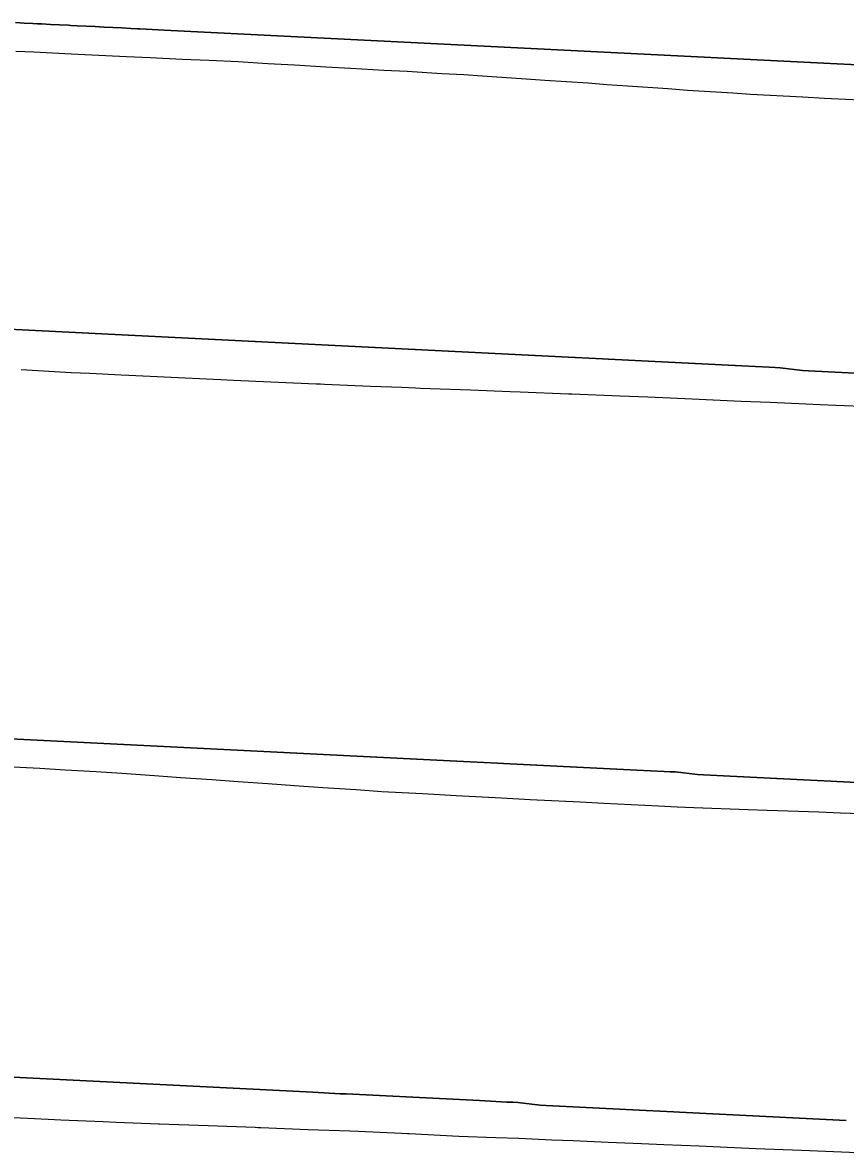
# Model space of a CAD drawing. Extents: x -70 to 701944, y -4 to 666871.
# Drawn here: x 696589 to 696836, y 666520.9 to 666859.8 of the extents above; entities that cross this region are included whole.
import ezdxf

# ---------------------------------------------------------------- set-up
doc = ezdxf.new("R2010")
doc.units = 0
for name, color, linetype in [('R_Fin Surface', 7, 'Continuous'), ('R_No Plot', 7, 'Continuous'), ('T_Notes', 7, 'Continuous')]:
    doc.layers.add(name, color=color, linetype=linetype)

msp = doc.modelspace()

# ---------------------------------------------------------------- linework, layer by layer
at = {"layer": 'R_Fin Surface'}
for points in [[(696586.91, 666859.85), (696589.53, 666859.71), (696592.16, 666859.58), (696593.54, 666859.51), (696594.81, 666859.45), (696597.45, 666859.32), (696600.11, 666859.19), (696602.77, 666859.05), (696603.54, 666859.01), (696605.43, 666858.92), (696608.1, 666858.79), (696610.77, 666858.65), (696613.45, 666858.52), (696613.54, 666858.51), (696616.13, 666858.38), (696618.81, 666858.25), (696621.49, 666858.12), (696623.54, 666858.01), (696624.18, 666857.98), (696633.54, 666857.51), (696643.54, 666857.01), (696653.54, 666856.51), (696663.54, 666856.01), (696673.54, 666855.51), (696683.54, 666855.01), (696693.54, 666854.51), (696703.54, 666854.01), (696713.54, 666853.51), (696723.54, 666853.01), (696733.54, 666852.51), (696743.54, 666852.01), (696753.54, 666851.51), (696763.54, 666851.01), (696773.54, 666850.51), (696783.54, 666850.01), (696793.54, 666849.51), (696803.54, 666849.01), (696813.54, 666848.51), (696823.54, 666848.01), (696833.54, 666847.51), (696841.73, 666847.1)], [(696584.87, 666767.83), (696594.87, 666767.33), (696604.87, 666766.83), (696614.87, 666766.33), (696624.87, 666765.83), (696634.87, 666765.33), (696644.87, 666764.83), (696654.87, 666764.33), (696664.87, 666763.83), (696674.87, 666763.33), (696684.87, 666762.83), (696694.87, 666762.33), (696704.87, 666761.83), (696714.87, 666761.33), (696724.87, 666760.83), (696734.87, 666760.33), (696744.87, 666759.83), (696754.87, 666759.33), (696763.06, 666758.92), (696764.87, 666758.83), (696774.87, 666758.33), (696784.87, 666757.83), (696794.87, 666757.33), (696804.87, 666756.83), (696813.06, 666756.42), (696814.87, 666756.33), (696816.39, 666756.27), (696823.06, 666755.47), (696824.87, 666755.38), (696834.87, 666754.88), (696844.87, 666754.38)], [(696583.39, 666645.08), (696593.39, 666644.58), (696603.39, 666644.08), (696613.39, 666643.58), (696623.39, 666643.08), (696633.39, 666642.58), (696643.39, 666642.08), (696653.39, 666641.58), (696663.39, 666641.08), (696673.39, 666640.58), (696683.39, 666640.08), (696693.39, 666639.58), (696703.39, 666639.08), (696713.39, 666638.58), (696723.39, 666638.08), (696731.58, 666637.67), (696733.39, 666637.58), (696743.39, 666637.08), (696753.39, 666636.58), (696763.39, 666636.08), (696773.39, 666635.58), (696781.58, 666635.17), (696783.39, 666635.08), (696784.92, 666635.02), (696791.58, 666634.22), (696793.39, 666634.13), (696803.39, 666633.63), (696813.39, 666633.13), (696823.39, 666632.63), (696831.58, 666632.22), (696833.39, 666632.13), (696843.39, 666631.63)], [(696586.19, 666543.38), (696596.19, 666542.88), (696606.19, 666542.38), (696616.19, 666541.88), (696626.19, 666541.38), (696636.19, 666540.88), (696646.19, 666540.38), (696656.19, 666539.88), (696666.19, 666539.38), (696676.19, 666538.88), (696684.38, 666538.47), (696686.19, 666538.38), (696696.19, 666537.88), (696706.19, 666537.38), (696716.19, 666536.88), (696726.19, 666536.38), (696734.38, 666535.97), (696736.19, 666535.88), (696737.71, 666535.81), (696744.38, 666535.02), (696746.19, 666534.93), (696756.19, 666534.43), (696766.19, 666533.93), (696776.19, 666533.43), (696784.38, 666533.02), (696786.19, 666532.93), (696796.19, 666532.43), (696806.19, 666531.93), (696816.19, 666531.43), (696826.19, 666530.93), (696836.19, 666530.43)]]:
    msp.add_lwpolyline(points, dxfattribs=at)
at = {"layer": 'R_No Plot'}
for points in [[(696587, 666851.3), (696592.42, 666851.06), (696603.61, 666850.51), (696609.77, 666850.22), (696620.27, 666849.71), (696627.29, 666849.39), (696636.97, 666848.92), (696645.05, 666848.55), (696653.74, 666848.13), (696662.6, 666847.56), (696670.62, 666847.18), (696680.05, 666846.58), (696687.54, 666846.22), (696697.45, 666845.58), (696704.49, 666845.24), (696714.83, 666844.57), (696721.46, 666844.24), (696727, 666843.83), (696740.2, 666842.98), (696745.75, 666842.56), (696758.77, 666841.73), (696764.33, 666841.3), (696770.54, 666840.83), (696782.69, 666840.05), (696788.56, 666839.62), (696802.16, 666838.76), (696807.5, 666838.38), (696823.2, 666837.58), (696829.68, 666837.2), (696846.75, 666836.35)], [(696588.61, 666755.75), (696598.59, 666755.19), (696603.59, 666754.9), (696603.59, 666754.9), (696609.22, 666754.62), (696618.58, 666754.15), (696620.9, 666754.03), (696633.59, 666753.42), (696633.59, 666753.42), (696646.29, 666752.84), (696648.53, 666752.73), (696648.53, 666752.73), (696652.33, 666752.57), (696663.5, 666752.07), (696677.11, 666751.48), (696678.49, 666751.42), (696679.69, 666751.37), (696693.47, 666750.79), (696702.87, 666750.41), (696706.91, 666750.24), (696708.46, 666750.18), (696711.35, 666750.08), (696723.42, 666749.64), (696735.4, 666749.18), (696738.41, 666749.06), (696752.85, 666748.5), (696753.4, 666748.48), (696753.91, 666748.46), (696768.38, 666747.89), (696776.67, 666747.52), (696783.37, 666747.22), (696783.37, 666747.22), (696790.03, 666746.93), (696798.38, 666746.56), (696804.68, 666746.3), (696813.43, 666745.92), (696824.06, 666745.45), (696828.42, 666745.27), (696828.42, 666745.27), (696833.14, 666745.06), (696843.38, 666744.62)], [(696584.33, 666636.61), (696594.18, 666636.13), (696601.8, 666635.64), (696611.08, 666635.18), (696618.83, 666634.6), (696628.62, 666633.97), (696636.47, 666633.38), (696645.84, 666632.78), (696653.78, 666632.17), (696662.64, 666631.49), (696670.68, 666630.98), (696679.16, 666630.36), (696689.1, 666629.73), (696696.9, 666629.17), (696709.08, 666628.56), (696719.21, 666627.96), (696732.81, 666627.28), (696741.41, 666626.78), (696756.39, 666626.04), (696763.51, 666625.63), (696779.84, 666624.83), (696785.51, 666624.5), (696790.51, 666624.29), (696806.8, 666623.76), (696812.52, 666623.51), (696828.05, 666623), (696834.46, 666622.72), (696849.27, 666622.23)], [(696584.3, 666531.39), (696596.71, 666530.84), (696600.54, 666530.67), (696613.24, 666530.08), (696617.1, 666529.93), (696629.8, 666529.41), (696630.15, 666529.39), (696644.75, 666528.91), (696658.84, 666528.41), (696659.74, 666528.37), (696660.55, 666528.34), (696674.72, 666527.77), (696674.72, 666527.77), (696687.21, 666527.29), (696689.71, 666527.19), (696689.71, 666527.19), (696702.89, 666526.6), (696704.59, 666526.52), (696705.02, 666526.5), (696719.98, 666525.76), (696731.08, 666525.35), (696737.94, 666525.08), (696747.85, 666524.64), (696754.3, 666524.38), (696764.75, 666523.94), (696774.76, 666523.52), (696781.53, 666523.25), (696792.1, 666522.83), (696798.38, 666522.54), (696809.1, 666522.07), (696822.79, 666521.54), (696825.22, 666521.43), (696839.57, 666520.85)]]:
    msp.add_lwpolyline(points, dxfattribs=at)
at = {"layer": 'T_Notes'}
for points in [[(696841.73, 666847.1), (696833.54, 666847.51), (696823.54, 666848.01), (696813.54, 666848.51), (696803.54, 666849.01), (696793.54, 666849.51), (696783.54, 666850.01), (696773.54, 666850.51), (696763.54, 666851.01), (696753.54, 666851.51), (696743.54, 666852.01), (696733.54, 666852.51), (696723.54, 666853.01), (696713.54, 666853.51), (696703.54, 666854.01), (696693.54, 666854.51), (696683.54, 666855.01), (696673.54, 666855.51), (696663.54, 666856.01), (696653.54, 666856.51), (696643.54, 666857.01), (696633.54, 666857.51), (696624.18, 666857.98), (696623.54, 666858.01), (696621.49, 666858.12), (696618.81, 666858.25), (696616.13, 666858.38), (696613.54, 666858.51), (696613.45, 666858.52), (696610.77, 666858.65), (696608.1, 666858.79), (696605.43, 666858.92), (696603.54, 666859.01), (696602.77, 666859.05), (696600.11, 666859.19), (696597.45, 666859.32), (696594.81, 666859.45), (696593.54, 666859.51), (696592.16, 666859.58), (696589.53, 666859.71), (696586.91, 666859.85)], [(696587, 666851.3), (696592.42, 666851.06), (696603.61, 666850.51), (696609.77, 666850.22), (696620.27, 666849.71), (696627.29, 666849.39), (696636.97, 666848.92), (696645.05, 666848.55), (696653.74, 666848.13), (696662.6, 666847.56), (696670.62, 666847.18), (696680.05, 666846.58), (696687.54, 666846.22), (696697.45, 666845.58), (696704.49, 666845.24), (696714.83, 666844.57), (696721.46, 666844.24), (696727, 666843.83), (696740.2, 666842.98), (696745.75, 666842.56), (696758.77, 666841.73), (696764.33, 666841.3), (696770.54, 666840.83), (696782.69, 666840.05), (696788.56, 666839.62), (696802.16, 666838.76), (696807.5, 666838.38), (696823.2, 666837.58), (696829.68, 666837.2), (696846.75, 666836.35)], [(696844.87, 666754.38), (696834.87, 666754.88), (696824.87, 666755.38), (696823.06, 666755.47), (696816.39, 666756.27), (696814.87, 666756.33), (696813.06, 666756.42), (696804.87, 666756.83), (696794.87, 666757.33), (696784.87, 666757.83), (696774.87, 666758.33), (696764.87, 666758.83), (696763.06, 666758.92), (696754.87, 666759.33), (696744.87, 666759.83), (696734.87, 666760.33), (696724.87, 666760.83), (696714.87, 666761.33), (696704.87, 666761.83), (696694.87, 666762.33), (696684.87, 666762.83), (696674.87, 666763.33), (696664.87, 666763.83), (696654.87, 666764.33), (696644.87, 666764.83), (696634.87, 666765.33), (696624.87, 666765.83), (696614.87, 666766.33), (696604.87, 666766.83), (696594.87, 666767.33), (696584.87, 666767.83)], [(696588.61, 666755.75), (696598.59, 666755.19), (696603.59, 666754.9), (696609.22, 666754.62), (696618.58, 666754.15), (696620.9, 666754.03), (696633.59, 666753.42), (696646.29, 666752.84), (696648.53, 666752.73), (696652.33, 666752.57), (696663.5, 666752.07), (696677.11, 666751.48), (696678.49, 666751.42), (696679.69, 666751.37), (696693.47, 666750.79), (696702.87, 666750.41), (696706.91, 666750.24), (696708.46, 666750.18), (696711.35, 666750.08), (696723.42, 666749.64), (696735.4, 666749.18), (696738.41, 666749.06), (696752.85, 666748.5), (696753.4, 666748.48), (696753.91, 666748.46), (696768.38, 666747.89), (696776.67, 666747.52), (696783.37, 666747.22), (696790.03, 666746.93), (696798.38, 666746.56), (696804.68, 666746.3), (696813.43, 666745.92), (696824.06, 666745.45), (696828.42, 666745.27), (696833.14, 666745.06), (696843.38, 666744.62)], [(696843.39, 666631.63), (696833.39, 666632.13), (696831.58, 666632.22), (696823.39, 666632.63), (696813.39, 666633.13), (696803.39, 666633.63), (696793.39, 666634.13), (696791.58, 666634.22), (696784.92, 666635.02), (696783.39, 666635.08), (696781.58, 666635.17), (696773.39, 666635.58), (696763.39, 666636.08), (696753.39, 666636.58), (696743.39, 666637.08), (696733.39, 666637.58), (696731.58, 666637.67), (696723.39, 666638.08), (696713.39, 666638.58), (696703.39, 666639.08), (696693.39, 666639.58), (696683.39, 666640.08), (696673.39, 666640.58), (696663.39, 666641.08), (696653.39, 666641.58), (696643.39, 666642.08), (696633.39, 666642.58), (696623.39, 666643.08), (696613.39, 666643.58), (696603.39, 666644.08), (696593.39, 666644.58), (696583.39, 666645.08)], [(696584.33, 666636.61), (696594.18, 666636.13), (696601.8, 666635.64), (696611.08, 666635.18), (696618.83, 666634.6), (696628.62, 666633.97), (696636.47, 666633.38), (696645.84, 666632.78), (696653.78, 666632.17), (696662.64, 666631.49), (696670.68, 666630.98), (696679.16, 666630.36), (696689.1, 666629.73), (696696.9, 666629.17), (696709.08, 666628.56), (696719.21, 666627.96), (696732.81, 666627.28), (696741.41, 666626.78), (696756.39, 666626.04), (696763.51, 666625.63), (696779.84, 666624.83), (696785.51, 666624.5), (696790.51, 666624.29), (696806.8, 666623.76), (696812.52, 666623.51), (696828.05, 666623), (696834.46, 666622.72), (696849.27, 666622.23)], [(696836.19, 666530.43), (696826.19, 666530.93), (696816.19, 666531.43), (696806.19, 666531.93), (696796.19, 666532.43), (696786.19, 666532.93), (696784.38, 666533.02), (696776.19, 666533.43), (696766.19, 666533.93), (696756.19, 666534.43), (696746.19, 666534.93), (696744.38, 666535.02), (696737.71, 666535.81), (696736.19, 666535.88), (696734.38, 666535.97), (696726.19, 666536.38), (696716.19, 666536.88), (696706.19, 666537.38), (696696.19, 666537.88), (696686.19, 666538.38), (696684.38, 666538.47), (696676.19, 666538.88), (696666.19, 666539.38), (696656.19, 666539.88), (696646.19, 666540.38), (696636.19, 666540.88), (696626.19, 666541.38), (696616.19, 666541.88), (696606.19, 666542.38), (696596.19, 666542.88), (696586.19, 666543.38)], [(696584.3, 666531.39), (696596.71, 666530.84), (696600.54, 666530.67), (696613.24, 666530.08), (696617.1, 666529.93), (696629.8, 666529.41), (696630.15, 666529.39), (696644.75, 666528.91), (696658.84, 666528.41), (696659.74, 666528.37), (696660.55, 666528.34), (696674.72, 666527.77), (696687.21, 666527.29), (696689.71, 666527.19), (696702.89, 666526.6), (696704.59, 666526.52), (696705.02, 666526.5), (696719.98, 666525.76), (696731.08, 666525.35), (696737.94, 666525.08), (696747.85, 666524.64), (696754.3, 666524.38), (696764.75, 666523.94), (696774.76, 666523.52), (696781.53, 666523.25), (696792.1, 666522.83), (696798.38, 666522.54), (696809.1, 666522.07), (696822.79, 666521.54), (696825.22, 666521.43), (696839.57, 666520.85)]]:
    msp.add_lwpolyline(points, dxfattribs=at)

doc.saveas('drawing.dxf')
